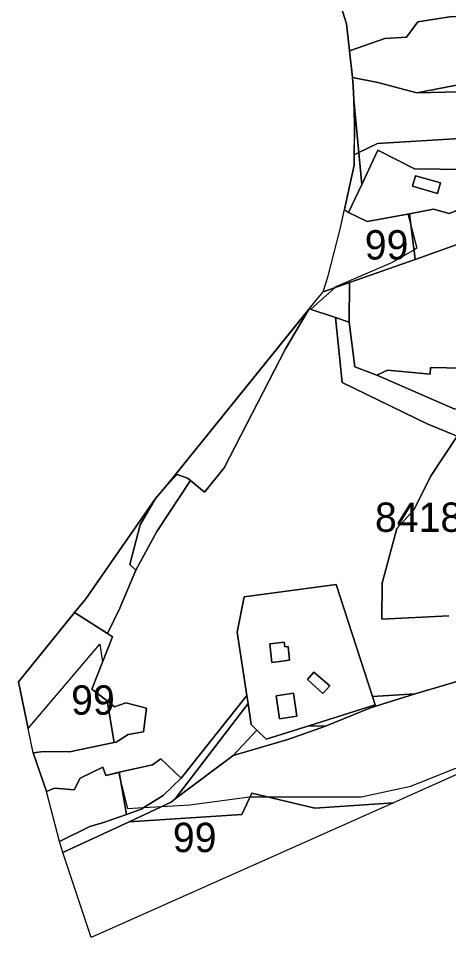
# Model space of a CAD drawing. Extents: x -477304 to -465429, y -1159113 to -1149210.
# Drawn here: x -475419.2 to -475199.2, y -1157225 to -1156755 of the extents above; entities that cross this region are included whole.
import ezdxf

# ---------------------------------------------------------------- set-up
doc = ezdxf.new("R2010")
doc.units = 0
for name, color, linetype in [('BPEJ_s', 7, 'Continuous'), ('ostatni_s', 7, 'Continuous'), ('PUPFL_s', 7, 'Continuous'), ('trav_porost_s', 7, 'Continuous')]:
    doc.layers.add(name, color=color, linetype=linetype)

msp = doc.modelspace()

# ---------------------------------------------------------------- linework, layer by layer
at = {"layer": 'BPEJ_s'}
msp.add_line((-475275.11, -1156909.24), (-475343.13, -1156993.41), dxfattribs=at)
for points in [[(-475258.01, -1156736.54), (-475251.38, -1156757.78), (-475249.84, -1156771.66), (-475248.33, -1156785.26), (-475248.06, -1156789.65), (-475247.63, -1156796.57), (-475247.57, -1156799.58), (-475247.38, -1156808.97), (-475247.54, -1156824.81), (-475245.13, -1156823.63), (-475235.5, -1156819), (-475190.78, -1156816.22), (-475190.71, -1156797.26), (-475179.53, -1156792.19), (-475128.84, -1156791.07), (-475133, -1156783)], [(-475190.78, -1156816.22), (-475235.5, -1156819), (-475245.13, -1156823.63), (-475247.54, -1156824.81), (-475247.59, -1156830.02), (-475252.48, -1156852.75), (-475250.38, -1156854.27), (-475240.8, -1156858.9), (-475219.98, -1156855), (-475218.52, -1156860.69), (-475215.5, -1156872.5), (-475216.88, -1156873.29), (-475228.5, -1156880), (-475256.5, -1156892), (-475257.18, -1156892.61), (-475269.79, -1156903.82), (-475270.53, -1156903.58), (-475275.11, -1156909.24)], [(-475343.13, -1156993.41), (-475349.02, -1157000.39), (-475384.65, -1157051.71), (-475390.57, -1157058.77), (-475391.07, -1157059.39), (-475419.22, -1157094.16), (-475414.3, -1157118), (-475377.5, -1157075), (-475376.16, -1157084.11), (-475381.61, -1157097.86), (-475373.75, -1157103.99), (-475370.17, -1157125.26), (-475393.01, -1157129.93), (-475406.4, -1157129.77), (-475411.71, -1157130.51), (-475404.85, -1157150.24), (-475400.75, -1157148.48), (-475390.67, -1157149.43), (-475387.68, -1157143.43), (-475376, -1157137.9), (-475374.52, -1157142.07), (-475367.87, -1157140.49), (-475367.5, -1157143), (-475366.53, -1157146.85), (-475363.5, -1157159), (-475355.16, -1157158.48), (-475345.83, -1157157.9), (-475331.5, -1157157), (-475301, -1157153), (-475300.68, -1157153), (-475291.59, -1157153), (-475244, -1157153), (-475218.5, -1157147.5), (-475196, -1157138.5)]]:
    msp.add_lwpolyline(points, dxfattribs=at)
for points in [[(-475250.38, -1156854.27), (-475240.8, -1156858.9), (-475219.98, -1156855), (-475218.52, -1156860.69), (-475215.5, -1156872.5), (-475216.88, -1156873.29), (-475228.5, -1156880), (-475256.5, -1156892), (-475257.18, -1156892.61), (-475269.79, -1156903.82), (-475270.53, -1156903.58), (-475263.44, -1156894.81), (-475260.74, -1156886.63), (-475254.64, -1156862.8), (-475252.48, -1156852.75)], [(-475370.17, -1157125.26), (-475393.01, -1157129.93), (-475406.4, -1157129.77), (-475411.71, -1157130.51), (-475414.3, -1157118), (-475377.5, -1157075), (-475376.16, -1157084.11), (-475381.61, -1157097.86), (-475373.75, -1157103.99)], [(-475227.32, -1157155.97), (-475381.93, -1157224.96), (-475396.41, -1157181.41), (-475398.27, -1157175.79), (-475404.85, -1157150.24), (-475400.75, -1157148.48), (-475390.67, -1157149.43), (-475387.68, -1157143.43), (-475376, -1157137.9), (-475374.52, -1157142.07), (-475367.87, -1157140.49), (-475367.5, -1157143), (-475366.53, -1157146.85), (-475363.5, -1157159), (-475355.16, -1157158.48), (-475345.83, -1157157.9), (-475331.5, -1157157), (-475301, -1157153), (-475300.68, -1157153), (-475291.59, -1157153), (-475244, -1157153), (-475218.5, -1157147.5), (-475196, -1157138.5), (-475185.97, -1157137.52)]]:
    msp.add_lwpolyline(points, close=True, dxfattribs=at)
at = {"layer": 'ostatni_s'}
for points in [[(-475132.43, -1156834.84), (-475127.1, -1156842.43), (-475128.58, -1156857.38), (-475172.47, -1156862.67), (-475216.24, -1156878.19), (-475219.28, -1156854.87), (-475206.9, -1156852.55), (-475198.89, -1156854.71), (-475170.39, -1156843.46), (-475161.15, -1156837.77), (-475147.03, -1156833.35), (-475141.08, -1156836.87)], [(-475204.92, -1156844.47), (-475217.62, -1156840.86), (-475216.09, -1156835.48), (-475203.39, -1156839.08)], [(-475208.5, -1156933.51), (-475191.93, -1156933.82), (-475176.92, -1156946.89), (-475168.07, -1156930.35), (-475150.65, -1156924.09), (-475109.88, -1156869.2), (-475126.84, -1156863.96), (-475129.21, -1156863.72), (-475128.58, -1156857.38), (-475077.44, -1156851.35), (-475165.54, -1156941.15), (-475173.85, -1156947.66), (-475196.06, -1156954.84), (-475235.95, -1156937.48), (-475230.44, -1156934.77), (-475208.72, -1156936.89)], [(-475362.51, -1157165.75), (-475341.13, -1157155.68), (-475338.99, -1157154.07), (-475309.31, -1157131.82), (-475281.43, -1157123.62), (-475262.22, -1157116.87), (-475239.11, -1157107.49), (-475216.32, -1157100.41), (-475168.48, -1157086.2), (-475160.07, -1157074.34), (-475146.39, -1157062.71), (-475129.21, -1157058.1), (-475118.38, -1157056.46), (-475146.52, -1157095.09), (-475157.42, -1157097.75), (-475175.17, -1157109.48), (-475191.25, -1157112.25), (-475195.02, -1157124.81), (-475178.01, -1157133.97), (-475227.32, -1157155.97), (-475267.64, -1157158.72), (-475299.76, -1157151.05), (-475304.91, -1157161.95)], [(-475280.53, -1157083.18), (-475289.6, -1157084.24), (-475290.71, -1157074.7), (-475283.34, -1157073.84), (-475282.97, -1157076.36), (-475281.34, -1157076.18)], [(-475263.61, -1157100.13), (-475271.37, -1157093.04), (-475268.19, -1157089.29), (-475260.03, -1157096.21)], [(-475363.99, -1157161.95), (-475356.46, -1157159.28), (-475345.26, -1157152.37), (-475336.03, -1157143.52), (-475302.42, -1157101.13), (-475301.79, -1157105.35), (-475338.99, -1157154.07), (-475341.13, -1157155.68), (-475362.51, -1157165.75), (-475396.41, -1157181.41), (-475398.27, -1157175.79), (-475382.71, -1157168.18), (-475375.7, -1157166.1)], [(-475285.67, -1157113.15), (-475287.46, -1157101.36), (-475278.59, -1157100.01), (-475276.8, -1157111.8)], [(-475262.22, -1157116.87), (-475270.68, -1157116.63), (-475236.7, -1157106), (-475238.07, -1157101.77), (-475216.32, -1157100.41), (-475239.11, -1157107.49)], [(-475262.22, -1157116.87), (-475281.43, -1157123.62), (-475309.31, -1157131.82), (-475297.23, -1157118.92), (-475292.56, -1157123.47), (-475270.68, -1157116.63)], [(-475356.46, -1157159.28), (-475363.99, -1157161.95), (-475367.62, -1157140.43), (-475350.65, -1157136.71), (-475346.34, -1157133.52), (-475336.03, -1157143.52), (-475345.26, -1157152.37)]]:
    msp.add_lwpolyline(points, close=True, dxfattribs=at)
msp.add_lwpolyline([(-475194.91, -1156968.54), (-475210.18, -1156962.22), (-475253.63, -1156941.18), (-475257.05, -1156907.92), (-475250.01, -1156910.29), (-475247.25, -1156933.08), (-475235.95, -1156937.48), (-475196.06, -1156954.84)], dxfattribs=at)
at = {"layer": 'PUPFL_s'}
for points in [[(-475247.59, -1156830.02), (-475247.38, -1156808.97), (-475247.63, -1156796.57), (-475243.63, -1156839.89), (-475250.38, -1156854.27), (-475240.8, -1156858.9), (-475219.28, -1156854.87), (-475216.24, -1156878.19), (-475249.95, -1156890.06), (-475263.44, -1156894.81), (-475260.74, -1156886.63), (-475254.64, -1156862.8)], [(-475270.53, -1156903.58), (-475263.44, -1156894.81), (-475249.95, -1156890.06), (-475250.01, -1156910.29), (-475257.05, -1156907.92)], [(-475282.57, -1156923.93), (-475313.97, -1156984.7), (-475324.01, -1156997.17), (-475331.13, -1156991.27), (-475332.66, -1156990.06), (-475338.07, -1156988.26), (-475343.13, -1156993.41), (-475270.53, -1156903.58)], [(-475331.13, -1156991.27), (-475348.4, -1157017.34), (-475359.19, -1157037.17), (-475362.15, -1157034.21), (-475356.96, -1157013.91), (-475349.02, -1157000.39), (-475343.13, -1156993.41), (-475338.07, -1156988.26), (-475332.66, -1156990.06)], [(-475373.64, -1157069.49), (-475390.57, -1157058.77), (-475384.65, -1157051.71), (-475349.02, -1157000.39), (-475356.96, -1157013.91), (-475362.15, -1157034.21), (-475359.19, -1157037.17), (-475367.29, -1157056.54)], [(-475381.61, -1157097.86), (-475373.75, -1157103.99), (-475370.17, -1157125.26), (-475393.01, -1157129.93), (-475406.4, -1157129.77), (-475411.71, -1157130.51), (-475419.22, -1157094.16), (-475390.57, -1157058.77), (-475373.64, -1157069.49), (-475371.02, -1157071.15)], [(-475363.99, -1157161.95), (-475375.7, -1157166.1), (-475382.71, -1157168.18), (-475398.27, -1157175.79), (-475404.85, -1157150.24), (-475400.75, -1157148.48), (-475390.67, -1157149.43), (-475387.68, -1157143.43), (-475376, -1157137.9), (-475374.52, -1157142.07), (-475367.62, -1157140.43)], [(-475267.64, -1157158.72), (-475227.32, -1157155.97), (-475381.93, -1157224.96), (-475396.41, -1157181.41), (-475362.51, -1157165.75), (-475304.91, -1157161.95), (-475299.76, -1157151.05)]]:
    msp.add_lwpolyline(points, close=True, dxfattribs=at)
at = {"layer": 'trav_porost_s'}
for points in [[(-475154.64, -1156753.52), (-475173.1, -1156755.58), (-475197.62, -1156754.09), (-475214.97, -1156756.83), (-475220.74, -1156764.57), (-475231.82, -1156765.37), (-475249.84, -1156771.66), (-475251.38, -1156757.78), (-475258.01, -1156736.54)], [(-475168.48, -1157086.2), (-475216.32, -1157100.41), (-475238.07, -1157101.77), (-475256.66, -1157044.41), (-475303.78, -1157050.78), (-475307.28, -1157068.72), (-475302.42, -1157101.13), (-475336.03, -1157143.52), (-475346.34, -1157133.52), (-475350.65, -1157136.71), (-475367.62, -1157140.43), (-475374.52, -1157142.07), (-475376, -1157137.9), (-475387.68, -1157143.43), (-475390.67, -1157149.43), (-475400.75, -1157148.48), (-475404.85, -1157150.24), (-475411.71, -1157130.51), (-475406.4, -1157129.77), (-475393.01, -1157129.93), (-475370.17, -1157125.26), (-475369.2, -1157125.06), (-475363.02, -1157121.05), (-475355.19, -1157119.69), (-475353.77, -1157107.67), (-475364.33, -1157104.89), (-475370.07, -1157107.03), (-475373.75, -1157103.99), (-475381.61, -1157097.86), (-475371.02, -1157071.15), (-475373.64, -1157069.49), (-475367.29, -1157056.54), (-475359.19, -1157037.17), (-475348.4, -1157017.34), (-475331.13, -1156991.27), (-475324.01, -1156997.17), (-475313.97, -1156984.7), (-475282.57, -1156923.93), (-475270.53, -1156903.58), (-475257.05, -1156907.92), (-475253.63, -1156941.18), (-475210.18, -1156962.22), (-475194.91, -1156968.54), (-475208.51, -1156989.16), (-475216.82, -1157006.01), (-475225.67, -1157015.75), (-475233.22, -1157043.74), (-475233.42, -1157062.21), (-475199.05, -1157060.39)], [(-475199.05, -1157060.39), (-475233.42, -1157062.21), (-475233.22, -1157043.74), (-475225.67, -1157015.75), (-475216.82, -1157006.01), (-475208.51, -1156989.16), (-475194.91, -1156968.54)]]:
    msp.add_lwpolyline(points, dxfattribs=at)
for points in [[(-475215.38, -1156792.99), (-475235.48, -1156787.73), (-475248.33, -1156785.26), (-475249.84, -1156771.66), (-475231.82, -1156765.37), (-475220.74, -1156764.57), (-475214.97, -1156756.83), (-475197.62, -1156754.09), (-475173.1, -1156755.58), (-475154.64, -1156753.52), (-475087.28, -1156734.24), (-475083.44, -1156740.19), (-475072.16, -1156756.34), (-475094.43, -1156773.83), (-475134.32, -1156783.09), (-475142.92, -1156777.83), (-475147.7, -1156787.55), (-475158.17, -1156788.57), (-475170.47, -1156784.32)], [(-475094.43, -1156773.83), (-475072.16, -1156756.34), (-475068.06, -1156762.21), (-475069.62, -1156768.78), (-475069.83, -1156774.59), (-475073.7, -1156775.54), (-475124.83, -1156790.98), (-475179.53, -1156792.19), (-475215.38, -1156792.99), (-475170.47, -1156784.32), (-475158.17, -1156788.57), (-475147.7, -1156787.55), (-475142.92, -1156777.83), (-475134.32, -1156783.09)], [(-475215.38, -1156792.99), (-475179.53, -1156792.19), (-475190.71, -1156797.26), (-475190.79, -1156819.66), (-475180.6, -1156826.5), (-475190.46, -1156832.3), (-475216.57, -1156831.93), (-475235.41, -1156822.38), (-475243.63, -1156839.89), (-475247.63, -1156796.57), (-475248.06, -1156789.65), (-475248.33, -1156785.26), (-475235.48, -1156787.73)], [(-475129.58, -1156820.26), (-475127.9, -1156822.59), (-475121.84, -1156841.24), (-475127.1, -1156842.43), (-475132.43, -1156834.84), (-475141.08, -1156836.87), (-475147.03, -1156833.35), (-475161.15, -1156837.77), (-475170.39, -1156843.46), (-475198.89, -1156854.71), (-475206.9, -1156852.55), (-475219.28, -1156854.87), (-475240.8, -1156858.9), (-475250.38, -1156854.27), (-475243.63, -1156839.89), (-475235.41, -1156822.38), (-475216.57, -1156831.93), (-475190.46, -1156832.3), (-475180.6, -1156826.5), (-475157.96, -1156813.17), (-475146.63, -1156824.36), (-475137.4, -1156819.73)], [(-475217.62, -1156840.86), (-475204.92, -1156844.47), (-475203.39, -1156839.08), (-475216.09, -1156835.48)], [(-475235.95, -1156937.48), (-475247.25, -1156933.08), (-475250.01, -1156910.29), (-475249.95, -1156890.06), (-475216.24, -1156878.19), (-475172.47, -1156862.67), (-475128.58, -1156857.38), (-475129.21, -1156863.72), (-475126.84, -1156863.96), (-475109.88, -1156869.2), (-475150.65, -1156924.09), (-475168.07, -1156930.35), (-475176.92, -1156946.89), (-475191.93, -1156933.82), (-475208.5, -1156933.51), (-475208.72, -1156936.89), (-475230.44, -1156934.77)], [(-475238.07, -1157101.77), (-475236.7, -1157106), (-475270.68, -1157116.63), (-475292.56, -1157123.47), (-475297.23, -1157118.92), (-475300.19, -1157116.04), (-475301.79, -1157105.35), (-475302.42, -1157101.13), (-475307.28, -1157068.72), (-475303.78, -1157050.78), (-475256.66, -1157044.41)], [(-475290.71, -1157074.7), (-475289.6, -1157084.24), (-475280.53, -1157083.18), (-475281.34, -1157076.18), (-475282.97, -1157076.36), (-475283.34, -1157073.84)], [(-475271.37, -1157093.04), (-475263.61, -1157100.13), (-475260.03, -1157096.21), (-475268.19, -1157089.29)], [(-475370.07, -1157107.03), (-475364.33, -1157104.89), (-475353.77, -1157107.67), (-475355.19, -1157119.69), (-475363.02, -1157121.05), (-475369.2, -1157125.06), (-475370.17, -1157125.26), (-475373.75, -1157103.99)], [(-475285.67, -1157113.15), (-475276.8, -1157111.8), (-475278.59, -1157100.01), (-475287.46, -1157101.36)], [(-475309.31, -1157131.82), (-475338.99, -1157154.07), (-475301.79, -1157105.35), (-475300.19, -1157116.04), (-475297.23, -1157118.92)]]:
    msp.add_lwpolyline(points, close=True, dxfattribs=at)

# ---------------------------------------------------------------- texts
at = {"layer": 'BPEJ_s'}
for s, p in [('99', (-475242.07, -1156878.28)), ('84189/V.', (-475236.86, -1157017.52)), ('99', (-475392.23, -1157110.99)), ('99', (-475340.21, -1157181.24))]:
    msp.add_text(s, height=15, dxfattribs=at).set_placement(p)

doc.saveas('drawing.dxf')
